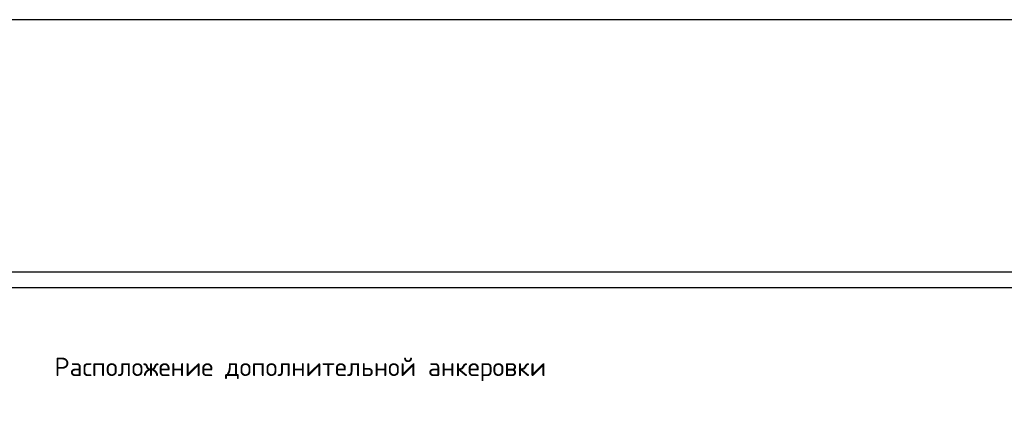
# Model space of a CAD drawing. Header units: millimetres. Extents: x 125896 to 2572636, y -120305 to 130347.
# Tile 313 of 320: x 408412 to 424491, y 123929 to 130347. Entities that reach past the tile are written whole.
import ezdxf

# ---------------------------------------------------------------- set-up
doc = ezdxf.new("R2010")
doc.units = ezdxf.units.MM
doc.layers.add('11', color=7, linetype='Continuous')
doc.layers.add('Столовая - обозначения', color=7, linetype='Continuous')
doc.layers.add('Столовая Двери и окна', color=7, linetype='Continuous', lineweight=15)
doc.layers.add('ТЕКСТ', color=7, linetype='Continuous', lineweight=15)
doc.styles.get("Standard").update_dxf_attribs({"font": 'isocpeur.ttf'})

# ---------------------------------------------------------------- blocks, each defined once
blk = doc.blocks.new('Штамп')
at = {"layer": '11'}
blk.add_line((311470, 126228), (252070, 126228), dxfattribs=at)
at = {"layer": '11', "lineweight": 30}
blk.add_line((254210, 125978), (311220, 125978), dxfattribs=at)

msp = doc.modelspace()

# ---------------------------------------------------------------- linework, layer by layer
at = {"layer": 'Столовая Двери и окна', "color": 3, "lineweight": 30}
msp.add_lwpolyline([(209562.5, 75920.9), (461581.5, 75920.9), (461581.5, 130347.2), (209562.5, 130347.2)], close=True, dxfattribs=at)

# ---------------------------------------------------------------- block references
at = {"layer": 'Столовая - обозначения', "color": 252, "lineweight": 20, "true_color": 0x939598}
msp.add_blockref('Штамп', (148080.5, 0), dxfattribs=at)

# ---------------------------------------------------------------- texts
at = {"layer": 'ТЕКСТ', "lineweight": 25}
msp.add_text('Расположение дополнительной анкеровки', height=300, dxfattribs=at).set_placement((408979.1, 124535.2))

doc.saveas('drawing.dxf')
